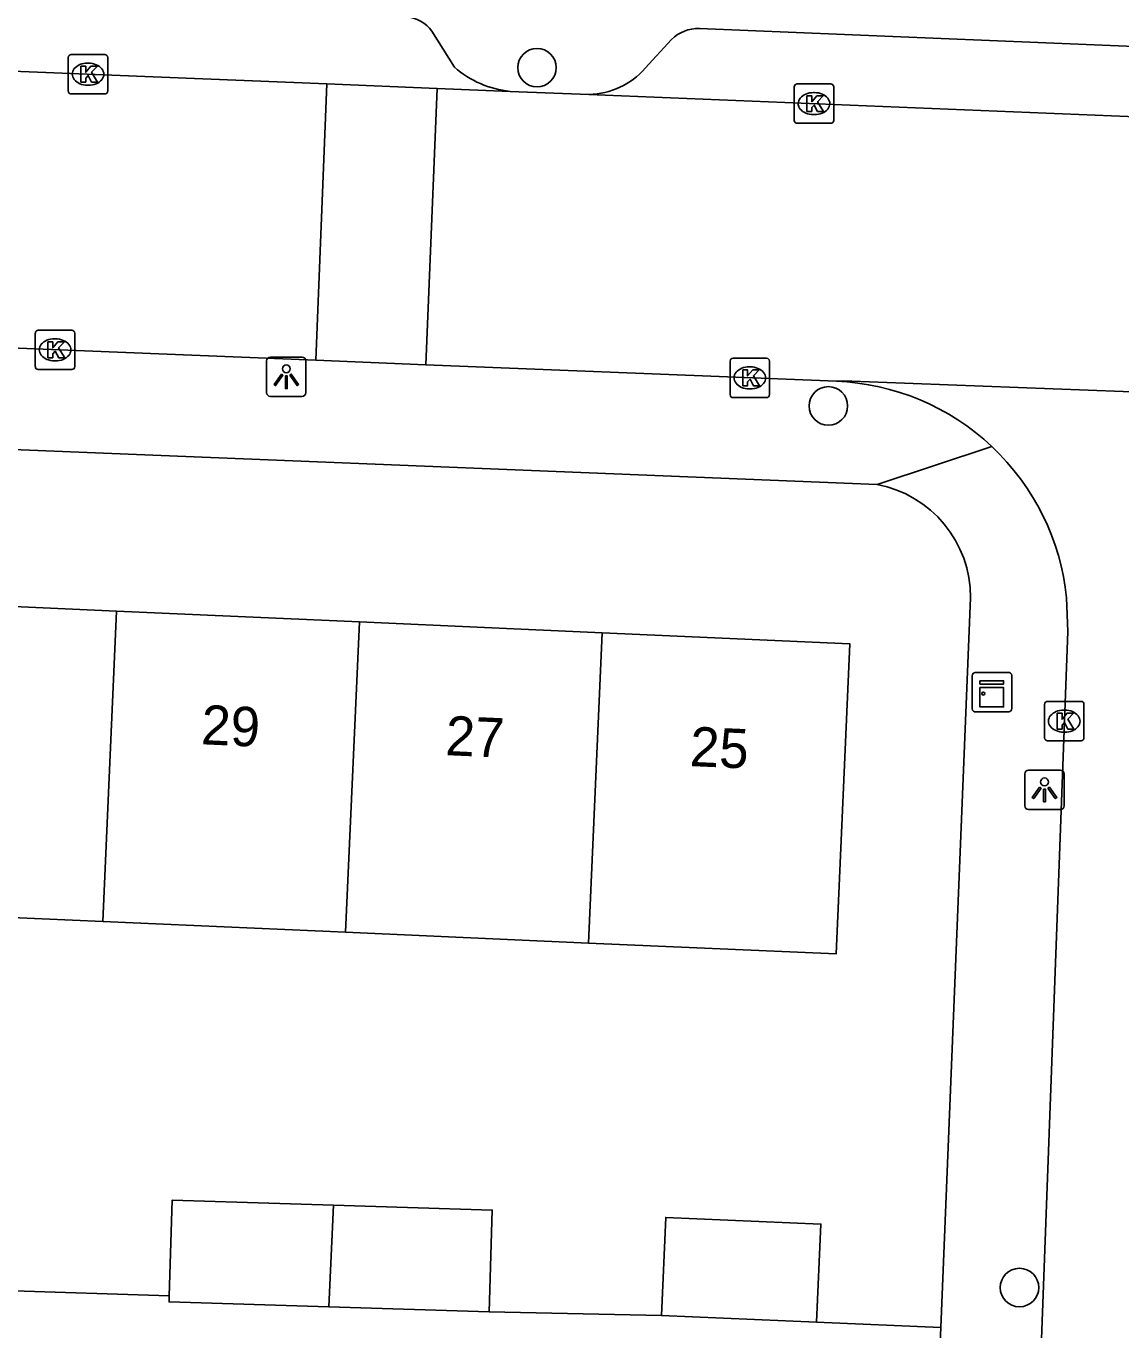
# Model space of a CAD drawing. Extents: x 160732 to 162105, y 387428 to 388479.
# Drawn here: x 161587.41 to 161615.2, y 387981.43 to 388014.51 of the extents above; entities that cross this region are included whole.
import ezdxf

# ---------------------------------------------------------------- set-up
doc = ezdxf.new("R2010")
doc.units = 0
for name, color, linetype in [('IMGEO_Boom', 7, 'Continuous'), ('IMGEO_Kast', 7, 'Continuous'), ('IMGEO_Kolk', 7, 'Continuous'), ('IMGEO_Lichtpunt', 7, 'Continuous'), ('IMGEO_Pand', 7, 'Continuous'), ('IMGEO_Pand_nummerreeks', 7, 'Continuous'), ('IMGEO_Rijbaan_lokaal_open', 7, 'Continuous'), ('IMGEO_Voetpad_open', 7, 'Continuous')]:
    doc.layers.add(name, color=color, linetype=linetype)

msp = doc.modelspace()

# ---------------------------------------------------------------- linework, layer by layer
at = {"layer": 'IMGEO_Boom'}
for centre in [(161600.377, 388013.453), (161607.774, 388004.87), (161612.626, 387982.5)]:
    msp.add_circle(centre, 0.489, dxfattribs=at)
at = {"layer": 'IMGEO_Kast'}
for p, q in [((161611.503, 387998.107), (161612.344, 387998.107)), ((161612.344, 387998.107), (161611.503, 387998.107)), ((161611.428, 387997.182), (161611.428, 387998.023)), ((161611.428, 387998.023), (161611.428, 387997.182)), ((161612.428, 387998.032), (161612.428, 387997.191)), ((161612.428, 387997.191), (161612.428, 387998.032)), ((161612.353, 387997.107), (161611.512, 387997.107)), ((161611.512, 387997.107), (161612.353, 387997.107))]:
    msp.add_line(p, q, dxfattribs=at)
for points in [[(161611.623, 387997.897), (161612.223, 387997.897), (161612.223, 387997.812), (161611.623, 387997.812), (161611.623, 387997.897)], [(161611.623, 387997.722), (161612.223, 387997.722), (161612.223, 387997.233), (161611.623, 387997.233), (161611.623, 387997.722)]]:
    msp.add_lwpolyline(points, dxfattribs=at)
msp.add_circle((161611.707, 387997.571), 0.0377, dxfattribs=at)
for centre, start, end in [((161611.506, 387998.029), 92.4484, 184.2845), ((161611.506, 387998.029), 92.4484, 184.2845), ((161612.35, 387998.029), 2.4484, 94.2845), ((161612.35, 387998.029), 2.4484, 94.2845), ((161611.506, 387997.185), 182.4484, 274.2845), ((161611.506, 387997.185), 182.4484, 274.2845), ((161612.35, 387997.185), 272.4484, 4.2845), ((161612.35, 387997.185), 272.4484, 4.2845)]:
    msp.add_arc(centre, 0.0779, start, end, dxfattribs=at)
at = {"layer": 'IMGEO_Kolk'}
for p, q in [((161588.478, 388012.861), (161588.478, 388013.713)), ((161588.553, 388013.787), (161589.405, 388013.787)), ((161589.479, 388013.713), (161589.479, 388012.861)), ((161588.966, 388013.567), (161588.991, 388013.567)), ((161588.989, 388013.007), (161588.964, 388013.007)), ((161606.983, 388013.041), (161607.835, 388013.041)), ((161589.405, 388012.787), (161588.553, 388012.787)), ((161606.908, 388012.115), (161606.908, 388012.967)), ((161607.396, 388012.821), (161607.421, 388012.821)), ((161607.909, 388012.967), (161607.909, 388012.115)), ((161607.835, 388012.041), (161606.983, 388012.041)), ((161607.419, 388012.261), (161607.394, 388012.261)), ((161587.641, 388005.867), (161587.641, 388006.719)), ((161587.716, 388006.793), (161588.568, 388006.793)), ((161588.642, 388006.719), (161588.642, 388005.867)), ((161588.129, 388006.573), (161588.154, 388006.573)), ((161605.354, 388006.082), (161606.206, 388006.082)), ((161588.568, 388005.793), (161587.716, 388005.793)), ((161588.152, 388006.013), (161588.127, 388006.013)), ((161605.279, 388005.156), (161605.279, 388006.008)), ((161605.767, 388005.862), (161605.792, 388005.862)), ((161606.28, 388006.008), (161606.28, 388005.156)), ((161606.206, 388005.082), (161605.354, 388005.082)), ((161605.79, 388005.302), (161605.765, 388005.302)), ((161613.262, 387996.446), (161613.262, 387997.298)), ((161613.337, 387997.372), (161614.189, 387997.372)), ((161613.75, 387997.152), (161613.775, 387997.152)), ((161614.263, 387997.298), (161614.263, 387996.446)), ((161613.773, 387996.592), (161613.748, 387996.592)), ((161614.189, 387996.372), (161613.337, 387996.372))]:
    msp.add_line(p, q, dxfattribs=at)
for points in [[(161588.478, 388012.861), (161588.478, 388013.713)], [(161588.553, 388013.787), (161589.405, 388013.787)], [(161589.479, 388013.713), (161589.479, 388012.861)], [(161588.799, 388013.487), (161588.922, 388013.487), (161588.922, 388013.336), (161589.052, 388013.487), (161589.216, 388013.487), (161589.07, 388013.336), (161589.223, 388013.087), (161589.071, 388013.087), (161588.986, 388013.251), (161588.922, 388013.184), (161588.922, 388013.087), (161588.799, 388013.087), (161588.799, 388013.487)], [(161606.983, 388013.041), (161607.835, 388013.041)], [(161589.405, 388012.787), (161588.553, 388012.787)], [(161606.908, 388012.115), (161606.908, 388012.967)], [(161607.229, 388012.741), (161607.352, 388012.741), (161607.352, 388012.59), (161607.482, 388012.741), (161607.646, 388012.741), (161607.5, 388012.59), (161607.653, 388012.341), (161607.501, 388012.341), (161607.416, 388012.505), (161607.352, 388012.438), (161607.352, 388012.341), (161607.229, 388012.341), (161607.229, 388012.741)], [(161607.909, 388012.967), (161607.909, 388012.115)], [(161607.835, 388012.041), (161606.983, 388012.041)], [(161587.641, 388005.867), (161587.641, 388006.719)], [(161587.716, 388006.793), (161588.568, 388006.793)], [(161588.642, 388006.719), (161588.642, 388005.867)], [(161587.962, 388006.493), (161588.085, 388006.493), (161588.085, 388006.342), (161588.215, 388006.493), (161588.379, 388006.493), (161588.233, 388006.342), (161588.386, 388006.093), (161588.234, 388006.093), (161588.149, 388006.257), (161588.085, 388006.19), (161588.085, 388006.093), (161587.962, 388006.093), (161587.962, 388006.493)], [(161605.354, 388006.082), (161606.206, 388006.082)], [(161588.568, 388005.793), (161587.716, 388005.793)], [(161605.279, 388005.156), (161605.279, 388006.008)], [(161605.6, 388005.782), (161605.723, 388005.782), (161605.723, 388005.631), (161605.853, 388005.782), (161606.017, 388005.782), (161605.871, 388005.631), (161606.024, 388005.382), (161605.872, 388005.382), (161605.787, 388005.546), (161605.723, 388005.479), (161605.723, 388005.382), (161605.6, 388005.382), (161605.6, 388005.782)], [(161606.28, 388006.008), (161606.28, 388005.156)], [(161606.206, 388005.082), (161605.354, 388005.082)], [(161613.262, 387996.446), (161613.262, 387997.298)], [(161613.337, 387997.372), (161614.189, 387997.372)], [(161614.263, 387997.298), (161614.263, 387996.446)], [(161613.583, 387997.072), (161613.706, 387997.072), (161613.706, 387996.921), (161613.836, 387997.072), (161614, 387997.072), (161613.854, 387996.921), (161614.007, 387996.672), (161613.855, 387996.672), (161613.77, 387996.836), (161613.706, 387996.769), (161613.706, 387996.672), (161613.583, 387996.672), (161613.583, 387997.072)], [(161614.189, 387996.372), (161613.337, 387996.372)]]:
    msp.add_lwpolyline(points, dxfattribs=at)
for centre, start, end in [((161588.555, 388013.711), 91.552, 178.448), ((161588.555, 388013.711), 91.552, 178.448), ((161589.403, 388013.711), 1.552, 88.448), ((161589.403, 388013.711), 1.552, 88.448), ((161606.985, 388012.965), 91.552, 178.448), ((161606.985, 388012.965), 91.552, 178.448), ((161607.833, 388012.965), 1.552, 88.448), ((161607.833, 388012.965), 1.552, 88.448), ((161588.555, 388012.863), 181.552, 268.448), ((161588.555, 388012.863), 181.552, 268.448), ((161589.403, 388012.863), 271.552, 358.448), ((161589.403, 388012.863), 271.552, 358.448), ((161606.985, 388012.117), 181.552, 268.448), ((161606.985, 388012.117), 181.552, 268.448), ((161607.833, 388012.117), 271.552, 358.448), ((161607.833, 388012.117), 271.552, 358.448), ((161587.718, 388006.717), 91.552, 178.448), ((161587.718, 388006.717), 91.552, 178.448), ((161588.566, 388006.717), 1.552, 88.448), ((161588.566, 388006.717), 1.552, 88.448), ((161605.356, 388006.006), 91.552, 178.448), ((161605.356, 388006.006), 91.552, 178.448), ((161606.204, 388006.006), 1.552, 88.448), ((161606.204, 388006.006), 1.552, 88.448), ((161587.718, 388005.869), 181.552, 268.448), ((161587.718, 388005.869), 181.552, 268.448), ((161588.566, 388005.869), 271.552, 358.448), ((161588.566, 388005.869), 271.552, 358.448), ((161605.356, 388005.158), 181.552, 268.448), ((161605.356, 388005.158), 181.552, 268.448), ((161606.204, 388005.158), 271.552, 358.448), ((161606.204, 388005.158), 271.552, 358.448), ((161613.339, 387997.296), 91.552, 178.448), ((161613.339, 387997.296), 91.552, 178.448), ((161614.187, 387997.296), 1.552, 88.448), ((161614.187, 387997.296), 1.552, 88.448), ((161613.339, 387996.448), 181.552, 268.448), ((161613.339, 387996.448), 181.552, 268.448), ((161614.187, 387996.448), 271.552, 358.448), ((161614.187, 387996.448), 271.552, 358.448)]:
    msp.add_arc(centre, 0.0765, start, end, dxfattribs=at)
for centre, major_axis, ratio, start_param, end_param in [((161588.965, 388013.287), (-0.387, 0.002), 0.722429, 4.712389, 7.853982), ((161588.99, 388013.287), (-0.39, 0.002), 0.717154, 1.570796, 4.712389), ((161607.395, 388012.541), (-0.387, 0.002), 0.722429, 4.712389, 7.853982), ((161607.42, 388012.541), (-0.39, 0.002), 0.717154, 1.570796, 4.712389), ((161588.128, 388006.293), (-0.387, 0.002), 0.722429, 4.712389, 7.853982), ((161588.153, 388006.293), (-0.39, 0.002), 0.717154, 1.570796, 4.712389), ((161605.766, 388005.582), (-0.387, 0.002), 0.722429, 4.712389, 7.853982), ((161605.791, 388005.582), (-0.39, 0.002), 0.717154, 1.570796, 4.712389), ((161613.749, 387996.872), (-0.387, 0.002), 0.722429, 4.712389, 7.853982), ((161613.774, 387996.872), (-0.39, 0.002), 0.717154, 1.570796, 4.712389)]:
    msp.add_ellipse(centre, major_axis=major_axis, ratio=ratio, start_param=start_param, end_param=end_param, dxfattribs=at)
at = {"layer": 'IMGEO_Lichtpunt'}
for p, q in [((161594.416, 388006.109), (161593.608, 388006.109)), ((161594.416, 388006.109), (161593.608, 388006.109)), ((161593.514, 388006.014), (161593.514, 388005.207)), ((161593.514, 388006.014), (161593.514, 388005.207)), ((161594.51, 388005.207), (161594.51, 388006.014)), ((161594.51, 388005.207), (161594.51, 388006.014)), ((161593.608, 388005.113), (161594.416, 388005.113)), ((161593.608, 388005.113), (161594.416, 388005.113)), ((161612.762, 387995.532), (161612.762, 387994.725)), ((161612.762, 387995.532), (161612.762, 387994.725)), ((161613.664, 387995.627), (161612.856, 387995.627)), ((161613.664, 387995.627), (161612.856, 387995.627)), ((161613.758, 387994.725), (161613.758, 387995.532)), ((161613.758, 387994.725), (161613.758, 387995.532)), ((161612.856, 387994.631), (161613.664, 387994.631)), ((161612.856, 387994.631), (161613.664, 387994.631))]:
    msp.add_line(p, q, dxfattribs=at)
for points in [[(161593.888, 388005.678), (161593.927, 388005.65), (161593.739, 388005.388), (161593.701, 388005.415), (161593.888, 388005.678)], [(161593.99, 388005.63), (161594.037, 388005.63), (161594.037, 388005.308), (161593.99, 388005.308), (161593.99, 388005.63)], [(161594.1, 388005.65), (161594.138, 388005.677), (161594.325, 388005.415), (161594.286, 388005.387), (161594.1, 388005.65)], [(161613.136, 387995.196), (161613.175, 387995.168), (161612.987, 387994.906), (161612.949, 387994.933), (161613.136, 387995.196)], [(161613.238, 387995.148), (161613.285, 387995.148), (161613.285, 387994.826), (161613.238, 387994.826), (161613.238, 387995.148)], [(161613.348, 387995.168), (161613.386, 387995.195), (161613.573, 387994.933), (161613.534, 387994.905), (161613.348, 387995.168)]]:
    msp.add_lwpolyline(points, dxfattribs=at)
for centre in [(161594.013, 388005.812), (161613.261, 387995.33)]:
    msp.add_circle(centre, 0.0994, dxfattribs=at)
for centre, start, end in [((161593.608, 388006.014), 90, 180), ((161593.608, 388006.014), 90, 180), ((161594.416, 388006.014), 0, 90), ((161594.416, 388006.014), 0, 90), ((161593.608, 388005.207), 180, 270), ((161593.608, 388005.207), 180, 270), ((161594.416, 388005.207), 270, 0), ((161594.416, 388005.207), 270, 360), ((161612.856, 387995.532), 90, 180), ((161612.856, 387995.532), 90, 180), ((161613.664, 387995.532), 0, 90), ((161613.664, 387995.532), 0, 90), ((161612.856, 387994.725), 180, 270), ((161612.856, 387994.725), 180, 270), ((161613.664, 387994.725), 270, 0), ((161613.664, 387994.725), 270, 360)]:
    msp.add_arc(centre, 0.0946, start, end, dxfattribs=at)
at = {"layer": 'IMGEO_Pand'}
for points in [[(161583.54, 387999.939), (161589.705, 387999.665)], [(161589.705, 387999.665), (161589.354, 387991.785)], [(161589.705, 387999.665), (161595.869, 387999.39)], [(161595.518, 387991.514), (161595.869, 387999.39)], [(161595.869, 387999.39), (161602.034, 387999.115)], [(161602.034, 387999.115), (161601.683, 387991.242)], [(161602.034, 387999.115), (161608.316, 387998.835), (161607.97, 387990.965), (161601.683, 387991.242)], [(161589.354, 387991.785), (161583.189, 387992.057)], [(161595.518, 387991.514), (161589.354, 387991.785)], [(161601.683, 387991.242), (161595.518, 387991.514)], [(161591.04, 387982.292), (161591.116, 387984.72), (161595.21, 387984.592)], [(161595.094, 387982.008), (161595.21, 387984.592)], [(161595.21, 387984.592), (161599.243, 387984.467), (161599.162, 387981.881)], [(161603.538, 387981.787), (161603.645, 387984.279), (161607.583, 387984.11), (161607.476, 387981.618)], [(161591.04, 387982.292), (161591.035, 387982.135), (161595.094, 387982.008)], [(161599.162, 387981.881), (161595.094, 387982.008)], [(161607.476, 387981.618), (161603.538, 387981.787)]]:
    msp.add_lwpolyline(points, dxfattribs=at)
at = {"layer": 'IMGEO_Rijbaan_lokaal_open'}
for points in [[(161595.044, 388013.04), (161567.115, 388014.17)], [(161594.761, 388006.028), (161595.044, 388013.04)], [(161595.044, 388013.04), (161597.842, 388012.927)], [(161597.842, 388012.927), (161597.558, 388005.915)], [(161599.692, 388012.852), (161597.842, 388012.927)], [(161599.692, 388012.852), (161601.697, 388012.776)], [(161618.281, 388012.097), (161601.697, 388012.776)], [(161594.761, 388006.028), (161566.442, 388007.169)], [(161597.558, 388005.915), (161594.761, 388006.028)], [(161597.558, 388005.915), (161607.977, 388005.495)], [(161626.885, 388004.783), (161626.812, 388004.793), (161608.147, 388005.507), (161607.977, 388005.495)], [(161613.823, 388000), (161613.85, 387999.144), (161611.619, 387939.137), (161610.868, 387918.574), (161610.794, 387916.62), (161610.659, 387913.029), (161610.105, 387898.353), (161610.052, 387897.138), (161609.836, 387892.004), (161609.847, 387891.461)]]:
    msp.add_lwpolyline(points, dxfattribs=at)
for centre, radius, start, end in [((161607.733, 387999.382), 6.118, 46.7501, 87.7137), ((161607.725, 387999.373), 6.13, 5.8747, 46.7527)]:
    msp.add_arc(centre, radius, start, end, dxfattribs=at)
at = {"layer": 'IMGEO_Voetpad_open'}
for points in [[(161597.711, 388014.38), (161598.286, 388013.463)], [(161604.499, 388014.445), (161615.546, 388013.992)], [(161603.121, 388013.438), (161603.791, 388014.171)], [(161565.962, 388004.619), (161609.009, 388002.878)], [(161609.009, 388002.878), (161611.925, 388003.838)], [(161611.386, 388000), (161610.627, 387981.489)], [(161586.833, 387982.424), (161591.04, 387982.292)], [(161599.162, 387981.881), (161603.538, 387981.787)], [(161607.476, 387981.618), (161610.627, 387981.489)], [(161610.627, 387981.489), (161610.564, 387979.956)]]:
    msp.add_lwpolyline(points, dxfattribs=at)
for centre, radius, start, end in [((161596.955, 388013.803), 0.951, 37.3721, 84.2835), ((161604.468, 388013.474), 0.971, 88.1494, 134.164), ((161599.948, 388015.364), 2.525, 228.8393, 264.1845), ((161601.674, 388014.688), 1.912, 270.6852, 319.1811), ((161608.464, 388000.007), 2.922, 359.8556, 79.2524)]:
    msp.add_arc(centre, radius, start, end, dxfattribs=at)

# ---------------------------------------------------------------- texts
at = {"layer": 'IMGEO_Pand_nummerreeks'}
for s, p in [('29', (161591.836, 387996.286)), ('27', (161598.039, 387996.01)), ('25', (161604.243, 387995.733))]:
    msp.add_text(s, height=1, rotation=357.448, dxfattribs=at).set_placement(p)

doc.saveas('drawing.dxf')
